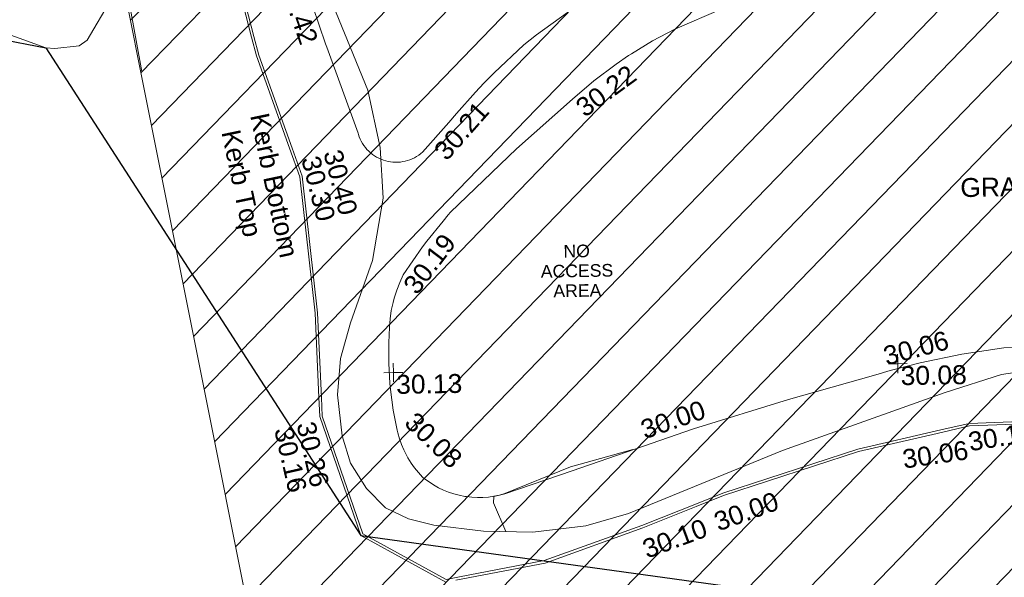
# Model space of a CAD drawing. Header units: millimetres. Extents: x -290717 to 520720, y -103372 to 287762.
# Tile 310 of 375: x 218949 to 238464, y 94482 to 105540. Entities that reach past the tile are written whole.
import ezdxf

# ---------------------------------------------------------------- set-up
doc = ezdxf.new("R2010")
doc.units = ezdxf.units.MM
doc.linetypes.add('IMPORT-HIDDEN2 _3_', pattern=[4762.5, 3175, -1587.5])
doc.linetypes.add('IMPORT-UG_ELEC_STREET LIGHTING_QLB2 _2_', pattern=[2700, 1500, -300.0000000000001, 0, -250, 150, -300.0000000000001, 0, -200])
for name, color, linetype, lineweight, true_color in [('00_UAV_FENCE', 7, 'Continuous', 9, 0x264c2f), ('00_UAV_FOOTPATH', 7, 'Continuous', 9, 0xa50000), ('00_UAV_KERB_BOTTOM', 1, 'Continuous', 9, 0xff0000), ('00_UAV_KERB_TOP', 7, 'Continuous', 9, 0xa500a5), ('00_UAV_LEVEL_SPOT', 7, 'Continuous', 9, 0x666666), ('00_UAV_TREE_LINE', 7, 'Continuous', 9, 0x52a552), ('01_DTM_CONTOUR_MJR', 7, 'Continuous', 9, 0x7f3f00), ('12333-PUM-2D-U-0001-C01 - Rev2_REVIT IMPORT_dwg', 7, 'Continuous', 9, 0x767676), ('PUM-CHAMBER EXTENTS', 6, 'IMPORT-HIDDEN2 _3_', 9, 0xff00ff), ('PUM-SURVEY BOUNDARY_EXTENT', 190, 'Continuous', 25, 0x7f00ff), ('PUM-UNABLE TO SURVEY', 190, 'Continuous', 9, 0x7f00ff)]:
    doc.layers.add(name, color=color, linetype=linetype, lineweight=lineweight, true_color=true_color)
doc.layers.add('00_UAV_SURVEY_TEXT', color=7, linetype='Continuous', lineweight=9)
doc.styles.add('Arial_1', font='arial.ttf', dxfattribs={"height": 250})
doc.styles.add('Swis721 Lt BT_2', font='swissl.ttf', dxfattribs={"height": 375})

# ---------------------------------------------------------------- blocks, each defined once
blk = doc.blocks.new('12333-PUM-2D-U-0001-C01 - Rev2_REVIT IMPORT_dwg_UAV-2077255-Site Location Plan Existing')
at = {"layer": '00_UAV_LEVEL_SPOT', "color": 254, "true_color": 0xcccccc, "flags": 128}
for points in [[(0, -500.0000000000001), (0, 0), (-500.0000000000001, 0)], [(500.0000000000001, 0), (0, 0), (0, 500.0000000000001)]]:
    blk.add_lwpolyline(points, dxfattribs=at)
blk = doc.blocks.new('12333-PUM-2D-U-0001-C01 - Rev2_REVIT IMPORT_dwg_MGS62954_T2_Galway_ITM_3d_Rev1-2077680-Site Location Plan Existing')
at = {"layer": '00_UAV_FENCE', "color": 254, "true_color": 0xcccccc, "flags": 128}
blk.add_lwpolyline([(534122607.6985, 725669914.9365001), (534123043.6985002, 725667551.9365001), (534123486.2972962, 725664994.7941326), (534123560.6985002, 725664564.9365002), (534124179.6985, 725661540.9365002), (534124438.1148047, 725660094.410857), (534124691.6985, 725658674.9365002), (534125122.6985, 725656058.9365)], dxfattribs=at)
at = {"layer": '00_UAV_FOOTPATH', "color": 254, "true_color": 0xcccccc, "flags": 128}
for points in [[(534133576.2533003, 725657080.8251882), (534132951.9597373, 725656644.9734665), (534132701.2533003, 725656452.8251883), (534132099.3895124, 725655909.5027679), (534131893.2533003, 725655706.8251883), (534131726.9570456, 725655528.7627413), (534131339.8256434, 725655114.2400886), (534131186.2533003, 725654935.8251883), (534130655.2533002, 725654361.8251883), (534130617.3964121, 725654330.7036847), (534130577.6600905, 725654302.0206463), (534130536.2011563, 725654275.8892713), (534130493.1832295, 725654252.4126889), (534130448.776082, 725654231.6835498), (534130403.1549683, 725654213.783663), (534130356.4999343, 725654198.783671), (534130308.995106, 725654186.7427717), (534130260.8279633, 725654177.7084855), (534130212.1886, 725654171.716466), (534130163.2689734, 725654168.7903615), (534130114.2621468, 725654168.9417198), (534130065.3615279, 725654172.1699433), (534130016.760105, 725654178.4622921), (534129968.6496857, 725654187.7939328), (534129922.2533002, 725654199.8251882), (534129875.6707559, 725654215.0488055), (534129830.1360306, 725654233.1673247), (534129785.8288287, 725654254.1092403), (534129742.9240108, 725654277.7919041), (534129701.5909024, 725654304.121851), (534129661.9926265, 725654332.9951694), (534129624.2854595, 725654364.2979091), (534129588.6182143, 725654397.9065328), (534129555.1316531, 725654433.6884022), (534129523.9579323, 725654471.502303), (534129495.22008, 725654511.1990006), (534129469.0315117, 725654552.6218307), (534129445.4955816, 725654595.6073161), (534129424.7051751, 725654639.9858127), (534129406.7423427, 725654685.5821787), (534129391.6779752, 725654732.2164665), (534129384.2533002, 725654759.8251883), (534128792.3077646, 725656473.0984459), (534128769.2533003, 725656539.8251882), (534128055.2533002, 725658781.8251883)], [(534136619.2533004, 725657090.8251883), (534135697.2533002, 725656712.8251883), (534135248.9098812, 725656483.9960251), (534134827.2240831, 725656235.9280546), (534134769.2533003, 725656201.8251883), (534134522.5605534, 725656040.2647041), (534134072.199377, 725655713.3616179), (534133643.2533002, 725655358.8251884), (534132517.2533003, 725654395.8251883), (534131189.2533004, 725653158.8251882), (534131142.4905623, 725653106.9067898), (534131040.7748144, 725652985.7855816), (534130708.2533003, 725652589.8251882), (534130623.1195975, 725652480.2818613), (534130229.2533002, 725651931.8251882), (534130157.8839879, 725651784.4160262), (534130095.7354283, 725651632.4218146), (534130043.2533004, 725651476.8251882), (534130018.3963717, 725651389.2218617), (534129981.3375059, 725651229.2489755), (534129954.3965482, 725651067.2648138), (534129937.6798219, 725650903.9086537), (534129931.2533003, 725650739.8251883), (534129921.5598603, 725650597.5899986), (534129911.0726462, 725650189.1338445), (534129926.2533003, 725649780.8251883), (534129935.4683118, 725649662.4731313), (534129983.6701264, 725649256.7355361), (534130057.2533002, 725648854.8251882), (534130068.492393, 725648802.1950848), (534130098.7767652, 725648686.4618976), (534130136.2683252, 725648572.8586549), (534130180.8191108, 725648461.833697), (534130231.6764007, 725648355.0366405), (534130232.2533003, 725648353.8251883), (534130260.0756922, 725648301.8303784), (534130321.4001785, 725648199.1141616), (534130389.0532597, 725648100.4512281), (534130462.7679396, 725648006.2309557), (534130542.2533004, 725647916.8251883), (534130581.5347536, 725647883.8766283), (534130668.8473577, 725647817.2437464), (534130760.1715834, 725647756.2247527), (534130855.1470162, 725647701.0604616), (534130953.3988309, 725647651.9685818), (534131054.5392728, 725647609.1428558), (534131158.1691867, 725647572.7522975), (534131263.8795929, 725647542.9405239), (534131371.2533002, 725647519.8251883), (534131404.7902568, 725647514.0374646), (534131513.7007473, 725647499.8270162), (534131623.2886093, 725647492.4831554), (534131733.1213496, 725647492.0348645), (534131842.7655085, 725647498.4839134), (534131951.7883705, 725647511.8048502), (534132059.7596722, 725647531.9451033), (534132166.2533003, 725647558.8251883), (534133507.2533003, 725647986.8251882), (534134760.0413502, 725648397.0072374), (534135929.2533004, 725648779.8251882), (534137819.2533004, 725649330.8251883), (534139560.3293805, 725649789.9063625), (534139848.2533003, 725649865.8251883), (534140443.7745451, 725650013.1566877), (534141270.3865776, 725650170.5979748), (534142105.2533003, 725650275.8251882), (534142285.397572, 725650291.5761493)]]:
    blk.add_lwpolyline(points, dxfattribs=at)
at = {"layer": '00_UAV_KERB_BOTTOM', "color": 254, "true_color": 0xcccccc, "flags": 128}
blk.add_lwpolyline([(534125784.1154996, 725664077.3854495), (534125876.2533002, 725664083.8251882), (534126125.2533004, 725662569.8251882), (534126394.2533003, 725660997.8251884), (534126740.807078, 725659291.6437598), (534126772.2533004, 725659136.8251882), (534127350.8670541, 725656711.055797), (534127445.8670542, 725656340.055797), (534128072.5252295, 725654485.4240651), (534128261.8670542, 725653925.055797), (534128521.0827727, 725651208.0509884), (534128565.2611473, 725649532.5452225), (534128575.0827727, 725649160.0509884), (534129338.0827727, 725646815.0509886), (534130975.0827727, 725645877.0509884), (534131241.8528504, 725645923.7904178), (534132927.0827728, 725646219.0509883), (534134872.0827727, 725646880.0509884), (534136025.7294766, 725647319.3653679), (534136487.0827727, 725647495.0509884), (534139176.0827727, 725648323.0509884), (534140831.9516846, 725648672.9140362), (534141391.0827727, 725648791.0509884), (534143930.0827727, 725648843.0509883)], dxfattribs=at)
at = {"layer": '00_UAV_KERB_TOP', "color": 254, "true_color": 0xcccccc, "flags": 128}
for points in [[(534125691.0800582, 725664026.1272278), (534125834.3070704, 725664030.7714872), (534126075.9423618, 725662561.5512818), (534126345.1000125, 725660988.6299926), (534126690.4506295, 725659288.3720607), (534126723.4218805, 725659126.0453458), (534127302.3273486, 725656699.0529765), (534127397.8961995, 725656325.8314646), (534128020.9623058, 725654481.8306718), (534128212.6433339, 725653914.5393941), (534128471.145469, 725651205.0141075), (534128515.3288777, 725649529.3174185), (534128525.291385, 725649151.480109), (534129296.5001872, 725646781.2512215), (534130965.9075457, 725645824.681825)], [(534131164.5431072, 725645859.4837521), (534132939.5151873, 725646170.4675903), (534134889.0295101, 725646833.0017635), (534135953.0681987, 725647238.192967), (534136503.3540448, 725647447.7445431), (534139188.6336557, 725648274.5989563), (534140755.2052697, 725648605.5946745), (534141396.8130963, 725648741.1578633), (534143927.6582174, 725648792.990847), (534145727.996924, 725648580.8961502), (534146478.3667628, 725648492.4964156), (534149172.6535214, 725648079.3791307), (534150441.7668839, 725648303.3403124), (534150661.3086846, 725648370.3316835), (534152528.4882811, 725648940.0861496), (534153923.1955595, 725649552.348952), (534154484.1497387, 725648896.1739794), (534154558.8702379, 725648244.8061504), (534154574.4085392, 725648109.3526974)]]:
    blk.add_lwpolyline(points, dxfattribs=at)
at = {"layer": '00_UAV_TREE_LINE', "color": 254, "true_color": 0xcccccc, "flags": 128}
for points in [[(534142979.2533003, 725649873.8251882), (534142052.2533002, 725649750.8251883), (534140930.2533002, 725649414.8251882), (534137687.2533002, 725648318.8251883), (534134609.2533002, 725647124.8251883), (534133759.2533003, 725646896.8251883), (534132706.2533003, 725646788.8251882), (534131731.2533002, 725646821.8251882), (534130752.2533003, 725646957.8251883), (534130250.2533003, 725647093.8251882), (534129798.2533003, 725647317.8251882), (534129430.2533002, 725647710.8251883), (534129119.2533002, 725648219.8251883), (534128962.2533002, 725648763.8251883), (534128884.2533003, 725649577.8251882), (534128956.2533004, 725650296.8251883), (534129169.2533004, 725650997.8251883), (534129625.0829999, 725652231.051), (534129859.083, 725653464.0510001), (534129816.0829999, 725654465.051), (534129593.0829999, 725655605.0509999), (534127768.083, 725660315.0510001)], [(534124543.6985001, 725657510.9365001), (534124047.6985, 725656693.9365001), (534123885.6985, 725656583.9365), (534123405.6985, 725656543.9365001), (534123226.6985, 725656556.9365001), (534118424.6985, 725658399.9365001)]]:
    blk.add_lwpolyline(points, dxfattribs=at)
at = {"layer": '01_DTM_CONTOUR_MJR', "color": 254, "true_color": 0xcccccc, "flags": 128}
blk.add_lwpolyline([(534134720, 725648390.0000001), (534133547.9119417, 725648090.1369765), (534133475.766333, 725648067.0257511), (534132170.0000001, 725647560.0000002), (534132060.0000002, 725647530), (534131950.0000001, 725647510.0000001), (534131937.9124813, 725647385.0202055), (534132171.038644, 725646806.9401459)], dxfattribs=at)
at = {"xscale": 0.375, "yscale": 0.375, "zscale": 0.375}
for p in [(534130000, 725650000.0000001), (534140000, 725650000.0000001)]:
    blk.add_blockref('12333-PUM-2D-U-0001-C01 - Rev2_REVIT IMPORT_dwg_UAV-2077255-Site Location Plan Existing', p, dxfattribs=at)
at = {"layer": '00_UAV_FOOTPATH', "color": 251, "true_color": 0x666666, "char_height": 375, "width": 1495.902363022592, "attachment_point": 1, "line_spacing_factor": 1.005061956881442, "style": 'Swis721 Lt BT_2'}
for s, insert, rotation in [('30.42', (534128232.6799323, 725657863.0278163), 287.76352372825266), ('30.22', (534133666.9472031, 725655287.8539398), 35.08491862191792), ('30.21', (534130853.9652885, 725654412.7864197), 47.557230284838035), ('30.19', (534130201.1117101, 725651743.8773292), 51.771521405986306), ('30.06', (534139684.2242552, 725650330.6488379), 13.880526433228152), ('30.00', (534134843.5342277, 725648945.442561), 18.12924151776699), ('30.08', (534130442.509359, 725649239.7308342), 315.1872106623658)]:
    blk.add_mtext(s, dxfattribs=dict(at, insert=insert, rotation=rotation))
at = {"layer": '00_UAV_KERB_BOTTOM', "color": 251, "true_color": 0x666666, "char_height": 375, "attachment_point": 1, "line_spacing_factor": 1.005061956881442, "style": 'Swis721 Lt BT_2'}
for s, insert, width, rotation in [('Kerb Bottom', (534127617.8024926, 725655218.0946687), 3414.456504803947, 280.8750798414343), ('30.30', (534128611.9517057, 725654355.9194653), 1495.902363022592, 283.2854145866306), ('30.16', (534127984.6371118, 725648987.7361908), 1495.902363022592, 281.87806949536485), ('30.06', (534140037.6572813, 725648289.6249465), 1495.902363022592, 7.323016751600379), ('30.00', (534136264.7440665, 725647090.4968091), 1495.902363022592, 18.957363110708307)]:
    blk.add_mtext(s, dxfattribs=dict(at, insert=insert, width=width, rotation=rotation))
at = {"layer": '00_UAV_KERB_TOP', "color": 251, "true_color": 0x666666, "char_height": 375, "attachment_point": 1, "line_spacing_factor": 1.005061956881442, "style": 'Swis721 Lt BT_2'}
for s, insert, width, rotation in [('Kerb Top', (534127043.8688605, 725654897.388813), 2493.170605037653, 280.8750798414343), ('30.40', (534129052.2872114, 725654470.2190789), 1495.902363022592, 283.38265758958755), ('30.26', (534128429.2251009, 725649086.9403557), 1495.902363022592, 281.78940046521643), ('30.16', (534141346.5119968, 725648609.6662506), 1495.902363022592, 8.232085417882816), ('30.10', (534134838.8511013, 725646573.7432705), 1495.902363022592, 19.31266985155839)]:
    blk.add_mtext(s, dxfattribs=dict(at, insert=insert, width=width, rotation=rotation))
at = {"layer": '00_UAV_LEVEL_SPOT', "char_height": 375, "width": 1495.902363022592, "attachment_point": 1, "line_spacing_factor": 1.005061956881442, "style": 'Swis721 Lt BT_2'}
for s, insert in [('30.13', (534130051.8765643, 725649949.1441548)), ('30.08', (534140051.8765643, 725649949.1441548))]:
    blk.add_mtext(s, dxfattribs=dict(at, insert=insert))
at = {"layer": '00_UAV_SURVEY_TEXT', "color": 251, "true_color": 0x666666, "insert": (534141299.2701786, 725653657.0343747), "char_height": 375, "width": 2018.280965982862, "attachment_point": 1, "line_spacing_factor": 1.005061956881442, "style": 'Swis721 Lt BT_2'}
blk.add_mtext('GRASS', dxfattribs=at)
blk = doc.blocks.new('12333-PUM-2D-U-0001-C01 - Rev2_REVIT IMPORT_dwg-1620468-Site Location Plan Existing')
at = {"layer": 'PUM-CHAMBER EXTENTS', "true_color": 0xfff4d4}
h = blk.add_hatch(dxfattribs=at)
h.set_pattern_fill('FP_14', style=0, pattern_type=2)
h.set_pattern_definition([(45, (-533641079.65, -725615854.3560001), (-618.7184335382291, 618.7184335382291), [])])
h.paths.add_polyline_path([(486377.3501529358, 27208.64382130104), (517415.3501528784, 30952.64382136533), (516341.8313309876, 58191.46038827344), (502815.9400485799, 56693.63832640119), (503487.555127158, 50628.70393408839), (496266.2910907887, 49829.03991464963), (495594.5673347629, 55894.95570476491), (481449.0648167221, 54328.51950439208), (485589.4300208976, 31544.49180316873)])
at = {"layer": 'PUM-SURVEY BOUNDARY_EXTENT', "color": 201, "true_color": 0xd4aaff, "flags": 128}
blk.add_lwpolyline([(434100.3536528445, 24157.39132126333), (453045.0486529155, 39175.58032134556), (466013.048652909, 44122.58032138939), (482147.0486528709, 40702.58032134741), (488216.8503400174, 30926.89504288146), (531080.8829478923, 24250.27741154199), (561844.1376578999, 20426.38415400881), (566062.0655785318, 8611.398574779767), (571128.6864528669, -7616.027373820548), (575714.0437077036, -7982.768216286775), (646442.309713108, 31495.23056612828), (689841.2207724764, 56725.65899800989), (691426.6726380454, 62926.17045936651), (689638.0678800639, 69873.57358378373), (681836.0986590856, 100645.3796401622), (672155.969559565, 130601.3585414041), (667140.7217679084, 148790.7201766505), (693350.350153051, 157472.2071436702), (716444.8569162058, 167556.0435847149), (696842.6566527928, 196972.3378213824), (686147.1257949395, 214212.6510542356)], dxfattribs=at)
at = {"layer": 'PUM-UNABLE TO SURVEY', "color": 7, "true_color": 0xfff4d4, "flags": 128}
blk.add_lwpolyline([(481449.0648167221, 54328.51950439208), (486377.3501529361, 27208.64382130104), (517415.3501528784, 30952.64382136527), (516341.8313309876, 58191.46038827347)], dxfattribs=at)
blk.add_blockref('12333-PUM-2D-U-0001-C01 - Rev2_REVIT IMPORT_dwg_MGS62954_T2_Galway_ITM_3d_Rev1-2077680-Site Location Plan Existing', (-533641079.6498471, -725615854.3561786))
at = {"layer": 'PUM-UNABLE TO SURVEY', "color": 41, "true_color": 0xffdf7f, "insert": (492594.7876528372, 36616.51243789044), "char_height": 250, "width": 1714.021757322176, "attachment_point": 2, "line_spacing_factor": 0.9417779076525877, "style": 'Arial_1'}
blk.add_mtext('NO\\PACCESS\\PAREA', dxfattribs=at)

msp = doc.modelspace()

# ---------------------------------------------------------------- block references
at = {"layer": '12333-PUM-2D-U-0001-C01 - Rev2_REVIT IMPORT_dwg', "color": 254, "linetype": 'IMPORT-UG_ELEC_STREET LIGHTING_QLB2 _2_', "true_color": 0xffd4d4, "rotation": 0.9999999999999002}
msp.add_blockref('12333-PUM-2D-U-0001-C01 - Rev2_REVIT IMPORT_dwg-1620468-Site Location Plan Existing', (-261895.0770586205, 55869.5817132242), dxfattribs=at)

doc.saveas('drawing.dxf')
